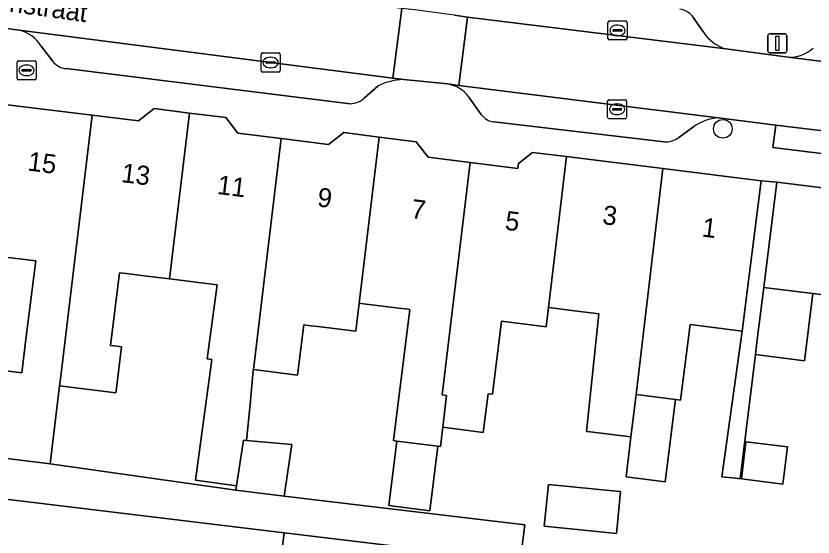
# Model space of a CAD drawing. Extents: x 161692 to 162379, y 380760 to 381678.
# Drawn here: x 162057.07 to 162098.89, y 381372 to 381399.37 of the extents above; entities that cross this region are included whole.
import ezdxf

# ---------------------------------------------------------------- set-up
doc = ezdxf.new("R2010")
doc.units = 0
for name, color, linetype in [('IMGEO_Boom', 7, 'Continuous'), ('IMGEO_Brandkraan', 7, 'Continuous'), ('IMGEO_Erf', 7, 'Continuous'), ('IMGEO_Kolk', 7, 'Continuous'), ('IMGEO_Lichtmast', 7, 'Continuous'), ('IMGEO_Openbare_ruimte_label', 7, 'Continuous'), ('IMGEO_Pand', 7, 'Continuous'), ('IMGEO_Pand_nummerreeks', 7, 'Continuous'), ('IMGEO_Parkeervlak_open', 7, 'Continuous'), ('IMGEO_Rijbaan_lokaal_open', 7, 'Continuous'), ('IMGEO_Voetpad_open', 7, 'Continuous')]:
    doc.layers.add(name, color=color, linetype=linetype)

msp = doc.modelspace()

# ---------------------------------------------------------------- linework, layer by layer
at = {"layer": 'IMGEO_Boom'}
msp.add_circle((162094.154, 381393.439), 0.489, dxfattribs=at)
at = {"layer": 'IMGEO_Brandkraan'}
for p, q in [((162057.131, 381396.083), (162057.131, 381396.935)), ((162057.206, 381397.009), (162058.058, 381397.009)), ((162057.619, 381396.789), (162057.644, 381396.789)), ((162058.132, 381396.935), (162058.132, 381396.083)), ((162057.39, 381396.503), (162057.39, 381396.515)), ((162057.828, 381396.466), (162057.43, 381396.466)), ((162057.433, 381396.552), (162057.831, 381396.552)), ((162057.874, 381396.515), (162057.874, 381396.503)), ((162058.058, 381396.009), (162057.206, 381396.009)), ((162057.642, 381396.229), (162057.617, 381396.229))]:
    msp.add_line(p, q, dxfattribs=at)
for points in [[(162057.131, 381396.083), (162057.131, 381396.935)], [(162057.206, 381397.009), (162058.058, 381397.009)], [(162058.132, 381396.935), (162058.132, 381396.083)], [(162058.058, 381396.009), (162057.206, 381396.009)]]:
    msp.add_lwpolyline(points, dxfattribs=at)
for centre, radius, start, end in [((162057.208, 381396.933), 0.0765, 91.552, 178.448), ((162057.208, 381396.933), 0.0765, 91.552, 178.448), ((162058.056, 381396.933), 0.0765, 1.552, 88.448), ((162058.056, 381396.933), 0.0765, 1.552, 88.448), ((162057.43, 381396.512), 0.0403, 85.8775, 175.7526), ((162057.427, 381396.502), 0.0366, 178.938, 274.7102), ((162057.831, 381396.509), 0.043, 264.8664, 352.4533), ((162057.835, 381396.514), 0.0386, 1.7309, 96.639), ((162057.208, 381396.085), 0.0765, 181.552, 268.448), ((162057.208, 381396.085), 0.0765, 181.552, 268.448), ((162058.056, 381396.085), 0.0765, 271.552, 358.448), ((162058.056, 381396.085), 0.0765, 271.552, 358.448)]:
    msp.add_arc(centre, radius, start, end, dxfattribs=at)
for centre, major_axis, ratio, start_param, end_param in [((162057.618, 381396.509), (-0.387, 0.002), 0.722429, 4.712389, 7.853982), ((162057.643, 381396.509), (-0.39, 0.002), 0.717154, 1.570796, 4.712389)]:
    msp.add_ellipse(centre, major_axis=major_axis, ratio=ratio, start_param=start_param, end_param=end_param, dxfattribs=at)
at = {"layer": 'IMGEO_Erf'}
for points in [[(162058.11, 381386.499), (162055.349, 381386.844), (162054.615, 381380.971), (162057.377, 381380.626), (162057.615, 381382.534)], [(162067.631, 381385.243), (162065.123, 381385.556), (162063.658, 381385.739), (162062.866, 381385.838), (162062.508, 381385.883), (162062.03, 381382.063), (162062.389, 381382.018), (162062.617, 381381.99), (162062.345, 381379.818), (162062.315, 381379.575), (162059.366, 381379.944), (162058.873, 381375.843), (162068.615, 381374.467), (162068.648, 381374.686), (162066.5, 381374.99), (162067.356, 381381.329), (162067.108, 381381.362)], [(162095.366, 381377.008), (162097.539, 381376.743), (162097.3, 381374.786), (162095.127, 381375.052)], [(162088.553, 381374.412), (162088.79, 381374.388), (162088.661, 381373.107), (162088.603, 381372.529), (162088.568, 381372.189), (162084.79, 381372.569), (162084.824, 381372.91), (162085.012, 381374.77)], [(162076.391, 381370.198), (162070.971, 381370.852), (162071.138, 381372.231), (162053.786, 381374.326), (162053.669, 381373.359), (162052.113, 381360.842), (162052.1, 381360.737), (162054.487, 381360.44), (162054.784, 381362.826), (162058.072, 381362.417), (162061.013, 381362.051), (162060.307, 381356.373), (162063.077, 381356.029), (162066.032, 381355.661), (162066.727, 381361.247), (162069.634, 381360.885), (162070.138, 381364.937), (162073.02, 381364.579), (162072.516, 381360.527), (162071.823, 381354.955), (162074.51, 381354.62)]]:
    msp.add_lwpolyline(points, close=True, dxfattribs=at)
msp.add_lwpolyline([(162103.629, 381384.197), (162098.874, 381384.789), (162098.434, 381381.261), (162095.86, 381381.582), (162095.063, 381375.06), (162094.826, 381375.089), (162094.098, 381375.165), (162095.173, 381382.813), (162092.436, 381383.155), (162091.941, 381379.198), (162091.666, 381379.232), (162091.127, 381374.909), (162089.076, 381375.166), (162089.337, 381377.258), (162087.19, 381377.526), (162087.011, 381377.548), (162087.657, 381383.726), (162086.102, 381383.92), (162085.446, 381384.002), (162085.002, 381384.057), (162084.88, 381383.044), (162082.549, 381383.335), (162082.07, 381379.502), (162081.844, 381379.53), (162081.59, 381377.5), (162079.463, 381377.766), (162079.338, 381376.757), (162079.2, 381376.774), (162078.776, 381373.384), (162076.633, 381373.652), (162077.057, 381377.042), (162076.872, 381377.065), (162077.734, 381383.949), (162077.648, 381383.96), (162077.156, 381384.021), (162076.306, 381384.127), (162075.302, 381384.253), (162075.075, 381384.281), (162074.898, 381382.806), (162072.902, 381383.055), (162072.542, 381383.1), (162072.17, 381383.146), (162071.839, 381380.507), (162069.531, 381380.796), (162069.526, 381380.753), (162069.358, 381378.97), (162069.175, 381377.081), (162071.545, 381376.858), (162071.151, 381374.15), (162083.774, 381372.644), (162083.528, 381370.735)], dxfattribs=at)
at = {"layer": 'IMGEO_Kolk'}
for p, q in [((162088.13, 381398.176), (162088.13, 381399.028)), ((162088.205, 381399.102), (162089.057, 381399.102)), ((162088.618, 381398.882), (162088.643, 381398.882)), ((162089.131, 381399.028), (162089.131, 381398.176)), ((162088.389, 381398.596), (162088.389, 381398.608)), ((162088.827, 381398.559), (162088.429, 381398.559)), ((162088.432, 381398.645), (162088.83, 381398.645)), ((162088.873, 381398.608), (162088.873, 381398.596)), ((162089.057, 381398.102), (162088.205, 381398.102)), ((162088.641, 381398.322), (162088.616, 381398.322)), ((162069.932, 381396.494), (162069.932, 381397.346)), ((162070.007, 381397.42), (162070.859, 381397.42)), ((162070.42, 381397.2), (162070.445, 381397.2)), ((162070.933, 381397.346), (162070.933, 381396.494)), ((162070.191, 381396.914), (162070.191, 381396.926)), ((162070.629, 381396.877), (162070.231, 381396.877)), ((162070.234, 381396.963), (162070.632, 381396.963)), ((162070.675, 381396.926), (162070.675, 381396.914)), ((162070.859, 381396.42), (162070.007, 381396.42)), ((162070.443, 381396.64), (162070.418, 381396.64)), ((162088.108, 381394.041), (162088.108, 381394.893)), ((162088.183, 381394.967), (162089.035, 381394.967)), ((162088.596, 381394.747), (162088.621, 381394.747)), ((162089.109, 381394.893), (162089.109, 381394.041)), ((162088.367, 381394.461), (162088.367, 381394.473)), ((162088.805, 381394.424), (162088.407, 381394.424)), ((162088.41, 381394.51), (162088.808, 381394.51)), ((162088.619, 381394.187), (162088.594, 381394.187)), ((162088.851, 381394.473), (162088.851, 381394.461)), ((162089.035, 381393.967), (162088.183, 381393.967))]:
    msp.add_line(p, q, dxfattribs=at)
for points in [[(162088.13, 381398.176), (162088.13, 381399.028)], [(162088.205, 381399.102), (162089.057, 381399.102)], [(162089.131, 381399.028), (162089.131, 381398.176)], [(162089.057, 381398.102), (162088.205, 381398.102)], [(162069.932, 381396.494), (162069.932, 381397.346)], [(162070.007, 381397.42), (162070.859, 381397.42)], [(162070.933, 381397.346), (162070.933, 381396.494)], [(162070.859, 381396.42), (162070.007, 381396.42)], [(162088.108, 381394.041), (162088.108, 381394.893)], [(162088.183, 381394.967), (162089.035, 381394.967)], [(162089.109, 381394.893), (162089.109, 381394.041)], [(162089.035, 381393.967), (162088.183, 381393.967)]]:
    msp.add_lwpolyline(points, dxfattribs=at)
for centre, radius, start, end in [((162088.207, 381399.026), 0.0765, 91.552, 178.448), ((162088.207, 381399.026), 0.0765, 91.552, 178.448), ((162089.055, 381399.026), 0.0765, 1.552, 88.448), ((162089.055, 381399.026), 0.0765, 1.552, 88.448), ((162088.429, 381398.605), 0.0403, 85.8775, 175.7526), ((162088.426, 381398.595), 0.0366, 178.938, 274.7102), ((162088.83, 381398.602), 0.043, 264.8664, 352.4533), ((162088.834, 381398.607), 0.0386, 1.7309, 96.639), ((162088.207, 381398.178), 0.0765, 181.552, 268.448), ((162088.207, 381398.178), 0.0765, 181.552, 268.448), ((162089.055, 381398.178), 0.0765, 271.552, 358.448), ((162089.055, 381398.178), 0.0765, 271.552, 358.448), ((162070.009, 381397.344), 0.0765, 91.552, 178.448), ((162070.009, 381397.344), 0.0765, 91.552, 178.448), ((162070.857, 381397.344), 0.0765, 1.552, 88.448), ((162070.857, 381397.344), 0.0765, 1.552, 88.448), ((162070.231, 381396.923), 0.0403, 85.8775, 175.7526), ((162070.228, 381396.913), 0.0366, 178.938, 274.7102), ((162070.632, 381396.92), 0.043, 264.8664, 352.4533), ((162070.636, 381396.925), 0.0386, 1.7309, 96.639), ((162070.009, 381396.496), 0.0765, 181.552, 268.448), ((162070.009, 381396.496), 0.0765, 181.552, 268.448), ((162070.857, 381396.496), 0.0765, 271.552, 358.448), ((162070.857, 381396.496), 0.0765, 271.552, 358.448), ((162088.185, 381394.891), 0.0765, 91.552, 178.448), ((162088.185, 381394.891), 0.0765, 91.552, 178.448), ((162089.033, 381394.891), 0.0765, 1.552, 88.448), ((162089.033, 381394.891), 0.0765, 1.552, 88.448), ((162088.407, 381394.47), 0.0403, 85.8775, 175.7526), ((162088.404, 381394.46), 0.0366, 178.938, 274.7102), ((162088.808, 381394.467), 0.043, 264.8664, 352.4533), ((162088.812, 381394.472), 0.0386, 1.7309, 96.639), ((162088.185, 381394.043), 0.0765, 181.552, 268.448), ((162088.185, 381394.043), 0.0765, 181.552, 268.448), ((162089.033, 381394.043), 0.0765, 271.552, 358.448), ((162089.033, 381394.043), 0.0765, 271.552, 358.448)]:
    msp.add_arc(centre, radius, start, end, dxfattribs=at)
for centre, major_axis, ratio, start_param, end_param in [((162088.617, 381398.602), (-0.387, 0.002), 0.722429, 4.712389, 7.853982), ((162088.642, 381398.602), (-0.39, 0.002), 0.717154, 1.570796, 4.712389), ((162070.419, 381396.92), (-0.387, 0.002), 0.722429, 4.712389, 7.853982), ((162070.444, 381396.92), (-0.39, 0.002), 0.717154, 1.570796, 4.712389), ((162088.595, 381394.467), (-0.387, 0.002), 0.722429, 4.712389, 7.853982), ((162088.62, 381394.467), (-0.39, 0.002), 0.717154, 1.570796, 4.712389)]:
    msp.add_ellipse(centre, major_axis=major_axis, ratio=ratio, start_param=start_param, end_param=end_param, dxfattribs=at)
at = {"layer": 'IMGEO_Lichtmast'}
for p, q in [((162096.615, 381398.426), (162097.405, 381398.426)), ((162097.405, 381398.426), (162096.615, 381398.426)), ((162096.515, 381397.526), (162096.515, 381398.326)), ((162096.515, 381398.326), (162096.515, 381397.526)), ((162097.505, 381398.326), (162097.505, 381397.526)), ((162097.505, 381397.526), (162097.505, 381398.326)), ((162097.405, 381397.426), (162096.615, 381397.426)), ((162096.615, 381397.426), (162097.405, 381397.426))]:
    msp.add_line(p, q, dxfattribs=at)
msp.add_lwpolyline([(162096.935, 381398.301), (162097.085, 381398.301), (162097.085, 381397.551), (162096.935, 381397.551), (162096.935, 381398.301)], dxfattribs=at)
for centre, start, end in [((162096.615, 381398.326), 90, 180), ((162096.615, 381398.326), 90, 180), ((162097.405, 381398.326), 0, 90), ((162097.405, 381398.326), 360, 90), ((162096.615, 381397.526), 180, 270), ((162096.615, 381397.526), 180, 270), ((162097.405, 381397.526), 270, 0), ((162097.405, 381397.526), 270, 0)]:
    msp.add_arc(centre, 0.1, start, end, dxfattribs=at)
at = {"layer": 'IMGEO_Pand'}
for points in [[(162054.615, 381380.971), (162054.049, 381376.446), (162058.873, 381375.843), (162059.366, 381379.944), (162059.395, 381380.187), (162059.478, 381380.88), (162061.073, 381394.148), (162056.334, 381394.724), (162055.712, 381389.749), (162055.349, 381386.844), (162058.11, 381386.499), (162057.615, 381382.534), (162057.377, 381380.626)], [(162065.123, 381385.556), (162066.17, 381394.266), (162064.325, 381394.497), (162063.497, 381393.853), (162061.073, 381394.148), (162059.478, 381380.88), (162059.395, 381380.187), (162059.366, 381379.944), (162062.315, 381379.575), (162062.345, 381379.818), (162062.617, 381381.99), (162062.389, 381382.018), (162062.03, 381382.063), (162062.508, 381385.883), (162062.866, 381385.838), (162063.658, 381385.739)], [(162070.989, 381392.928), (162068.721, 381393.212), (162068.087, 381394.027), (162066.17, 381394.266), (162065.123, 381385.556), (162067.631, 381385.243), (162067.108, 381381.362), (162067.356, 381381.329), (162066.5, 381374.99), (162068.648, 381374.686), (162069.008, 381377.097), (162069.175, 381377.081), (162069.358, 381378.97), (162069.526, 381380.753), (162069.531, 381380.796)], [(162076.123, 381393.005), (162074.272, 381393.236), (162073.477, 381392.617), (162070.989, 381392.928), (162069.531, 381380.796), (162071.839, 381380.507), (162072.17, 381383.146), (162072.542, 381383.1), (162072.902, 381383.055), (162074.898, 381382.806), (162075.075, 381384.281)], [(162080.896, 381391.674), (162078.704, 381391.948), (162078.072, 381392.761), (162076.123, 381393.005), (162075.075, 381384.281), (162075.302, 381384.253), (162076.306, 381384.127), (162077.156, 381384.021), (162077.648, 381383.96), (162077.734, 381383.949), (162076.872, 381377.065), (162077.057, 381377.042), (162079.2, 381376.774), (162079.338, 381376.757), (162079.463, 381377.766), (162079.664, 381379.438), (162079.429, 381379.468)], [(162085.954, 381391.978), (162084.178, 381392.2), (162083.433, 381391.621), (162083.4, 381391.361), (162080.896, 381391.674), (162079.429, 381379.468), (162079.664, 381379.438), (162079.463, 381377.766), (162081.59, 381377.5), (162081.844, 381379.53), (162082.07, 381379.502), (162082.549, 381383.335), (162084.88, 381383.044), (162085.002, 381384.057)], [(162091.014, 381391.346), (162085.954, 381391.978), (162085.002, 381384.057), (162085.446, 381384.002), (162086.102, 381383.92), (162087.657, 381383.726), (162087.011, 381377.548), (162087.19, 381377.526), (162089.337, 381377.258), (162089.615, 381379.488)], [(162095.539, 381385.742), (162096.159, 381390.703), (162091.014, 381391.346), (162089.615, 381379.488), (162091.666, 381379.232), (162091.941, 381379.198), (162092.436, 381383.155), (162095.173, 381382.813)], [(162117.976, 381388.023), (162105.852, 381389.539), (162105.508, 381386.781), (162100.033, 381387.459), (162100.377, 381390.217), (162096.989, 381390.641), (162096.369, 381385.68), (162096.298, 381385.11), (162098.874, 381384.789), (162103.629, 381384.197), (162103.922, 381384.16), (162117.287, 381382.495)], [(162098.874, 381384.789), (162096.298, 381385.11), (162095.957, 381382.38), (162095.86, 381381.582), (162098.434, 381381.261)], [(162091.666, 381379.232), (162089.615, 381379.488), (162089.337, 381377.258), (162089.076, 381375.166), (162091.127, 381374.909)], [(162071.545, 381376.858), (162069.175, 381377.081), (162069.008, 381377.097), (162068.648, 381374.686), (162068.615, 381374.467), (162071.151, 381374.15)], [(162079.2, 381376.774), (162077.057, 381377.042), (162076.633, 381373.652), (162078.776, 381373.384)], [(162097.539, 381376.743), (162095.366, 381377.008), (162095.127, 381375.052), (162097.3, 381374.786)], [(162084.79, 381372.569), (162088.568, 381372.189), (162088.603, 381372.529), (162088.661, 381373.107), (162088.79, 381374.388), (162088.553, 381374.412), (162085.012, 381374.77), (162084.824, 381372.91)]]:
    msp.add_lwpolyline(points, close=True, dxfattribs=at)
at = {"layer": 'IMGEO_Parkeervlak_open'}
for points in [[(162080.085, 381399.404), (162080.767, 381399.306), (162094.305, 381397.63)], [(162093.134, 381398.506), (162092.559, 381399.344)], [(162077.396, 381396.028), (162076.85, 381396.098), (162057.242, 381398.61)], [(162058.392, 381397.782), (162058.983, 381397)], [(162097.576, 381397.204), (162117.547, 381394.722)], [(162059.711, 381396.598), (162074.61, 381394.751)], [(162075.336, 381395.039), (162076.066, 381395.693)], [(162093.918, 381394.013), (162080.312, 381395.719), (162079.731, 381395.792)], [(162080.823, 381395.107), (162081.486, 381394.196)], [(162082.146, 381393.802), (162091.084, 381392.754)], [(162091.845, 381392.98), (162092.628, 381393.562)]]:
    msp.add_lwpolyline(points, dxfattribs=at)
for centre, radius, start, end in [((162091.717, 381398.646), 1.094, 39.6508, 80.8963), ((162056.851, 381396.854), 1.799, 31.0483, 77.4439), ((162094.981, 381399.755), 2.23, 214.0574, 252.3438), ((162097.698, 381398.916), 1.717, 265.9201, 313.8355), ((162059.783, 381397.588), 0.992, 216.3241, 265.8611), ((162077.525, 381392.708), 3.322, 92.2252, 116.0499), ((162079.433, 381394.104), 1.714, 35.8083, 79.9925), ((162074.541, 381395.985), 1.236, 273.217, 310.0589), ((162082.238, 381394.706), 0.909, 214.1554, 264.1728), ((162094.14, 381391.309), 2.713, 94.6838, 123.8567), ((162091.127, 381394.003), 1.25, 268.024, 305.0565)]:
    msp.add_arc(centre, radius, start, end, dxfattribs=at)
at = {"layer": 'IMGEO_Rijbaan_lokaal_open'}
for points in [[(162026.829, 381406.078), (162026.417, 381402.452), (162053.542, 381399.125), (162057.242, 381398.61), (162076.85, 381396.098), (162077.323, 381399.762), (162057.865, 381402.202), (162053.661, 381402.718), (162040.839, 381404.312), (162040.365, 381404.362)], [(162080.085, 381399.404), (162077.978, 381399.68), (162077.323, 381399.762), (162076.85, 381396.098), (162077.396, 381396.028), (162079.731, 381395.792), (162080.312, 381395.719), (162080.767, 381399.306)], [(162097.576, 381397.204), (162094.305, 381397.63), (162080.767, 381399.306), (162080.312, 381395.719), (162093.918, 381394.013), (162096.927, 381393.631), (162102.301, 381392.98), (162103.028, 381392.865), (162117.108, 381391.108), (162117.547, 381394.722)]]:
    msp.add_lwpolyline(points, close=True, dxfattribs=at)
at = {"layer": 'IMGEO_Voetpad_open'}
for points in [[(162092.559, 381399.344), (162093.134, 381398.506)], [(162057.242, 381398.61), (162053.542, 381399.125)], [(162058.983, 381397), (162058.392, 381397.782)], [(162094.305, 381397.63), (162097.576, 381397.204)], [(162074.61, 381394.751), (162059.711, 381396.598)], [(162079.731, 381395.792), (162077.396, 381396.028)], [(162076.066, 381395.693), (162075.336, 381395.039)], [(162081.486, 381394.196), (162080.823, 381395.107)], [(162056.334, 381394.724), (162061.073, 381394.148), (162063.497, 381393.853), (162064.325, 381394.497), (162066.17, 381394.266), (162068.087, 381394.027), (162068.721, 381393.212), (162070.989, 381392.928), (162073.477, 381392.617), (162074.272, 381393.236), (162076.123, 381393.005), (162078.072, 381392.761), (162078.704, 381391.948), (162080.896, 381391.674), (162083.4, 381391.361), (162083.433, 381391.621), (162084.178, 381392.2), (162085.954, 381391.978), (162091.014, 381391.346), (162096.159, 381390.703), (162096.989, 381390.641), (162100.377, 381390.217)], [(162091.084, 381392.754), (162082.146, 381393.802)], [(162103.028, 381392.865), (162102.301, 381392.98), (162102.155, 381391.786), (162096.783, 381392.465), (162096.927, 381393.631), (162093.918, 381394.013)], [(162092.628, 381393.562), (162091.845, 381392.98)], [(162053.786, 381374.326), (162071.138, 381372.231), (162083.528, 381370.735), (162083.774, 381372.644), (162071.151, 381374.15), (162068.615, 381374.467), (162058.873, 381375.843), (162054.049, 381376.446)]]:
    msp.add_lwpolyline(points, dxfattribs=at)
for points in [[(162096.927, 381393.631), (162096.783, 381392.465), (162102.155, 381391.786), (162102.301, 381392.98)], [(162096.298, 381385.11), (162096.369, 381385.68), (162096.989, 381390.641), (162096.159, 381390.703), (162095.539, 381385.742), (162095.173, 381382.813), (162094.098, 381375.165), (162094.826, 381375.089), (162095.063, 381375.06), (162095.86, 381381.582), (162095.957, 381382.38)], [(162083.528, 381370.735), (162071.138, 381372.231), (162070.971, 381370.852), (162076.391, 381370.198), (162074.51, 381354.62), (162074.144, 381351.682), (162073.527, 381346.72), (162074.501, 381346.608), (162075.12, 381351.58), (162075.487, 381354.527), (162076.421, 381362.024), (162077.135, 381367.757), (162076.704, 381367.814), (162077.055, 381370.489), (162082.588, 381369.763), (162082.547, 381369.454), (162088.939, 381368.617), (162089.151, 381368.588), (162092.955, 381368.064), (162092.973, 381368.195), (162094.229, 381368.044), (162094.392, 381369.392)]]:
    msp.add_lwpolyline(points, close=True, dxfattribs=at)
for centre, radius, start, end in [((162091.717, 381398.646), 1.094, 39.6508, 80.8963), ((162056.851, 381396.854), 1.799, 31.0483, 77.4439), ((162094.981, 381399.755), 2.23, 214.0574, 252.3438), ((162097.698, 381398.916), 1.717, 265.9201, 313.8355), ((162059.783, 381397.588), 0.992, 216.3241, 265.8611), ((162077.525, 381392.708), 3.322, 92.2252, 116.0499), ((162079.433, 381394.104), 1.714, 35.8083, 79.9925), ((162074.541, 381395.985), 1.236, 273.217, 310.0589), ((162082.238, 381394.706), 0.909, 214.1554, 264.1728), ((162094.14, 381391.309), 2.713, 94.6838, 123.8567), ((162091.127, 381394.003), 1.25, 268.024, 305.0565)]:
    msp.add_arc(centre, radius, start, end, dxfattribs=at)

# ---------------------------------------------------------------- texts
at = {"layer": 'IMGEO_Openbare_ruimte_label'}
msp.add_text('Goudenregenstraat', height=1, rotation=352.0644, dxfattribs=at).set_placement((162049.327, 381400.624))
at = {"layer": 'IMGEO_Pand_nummerreeks'}
for s, rotation, p in [('15', 352.924, (162057.656, 381391.254)), ('13', 352.924, (162062.568, 381390.644)), ('11', 352.924, (162067.593, 381390.02)), ('9', 352.924, (162072.85, 381389.368)), ('7', 352.924, (162077.762, 381388.758)), ('3', 352.8781, (162087.803, 381388.441)), ('5', 352.8724, (162082.689, 381388.144)), ('1', 352.8781, (162093.019, 381387.79))]:
    msp.add_text(s, height=1, rotation=rotation, dxfattribs=at).set_placement(p)

doc.saveas('drawing.dxf')
